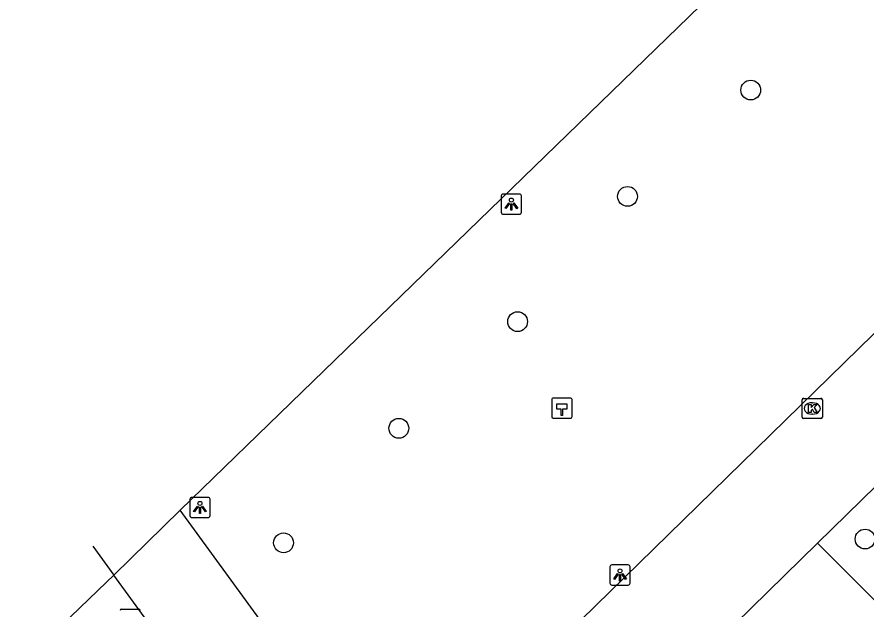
# Model space of a CAD drawing. Extents: x 156414 to 157775, y 382335 to 383765.
# Drawn here: x 156533.94 to 156575.91, y 383444.74 to 383473.99 of the extents above; entities that cross this region are included whole.
import ezdxf

# ---------------------------------------------------------------- set-up
doc = ezdxf.new("R2010")
doc.units = 0
for name, color, linetype in [('IMGEO_Boom', 7, 'Continuous'), ('IMGEO_Fietspad_gesloten', 7, 'Continuous'), ('IMGEO_Hectometerpaal', 7, 'Continuous'), ('IMGEO_Kolk', 7, 'Continuous'), ('IMGEO_Lichtpunt', 7, 'Continuous'), ('IMGEO_Parkeervlak_open', 7, 'Continuous'), ('IMGEO_Rijbaan_lokaal_gesloten', 7, 'Continuous'), ('IMGEO_Rijbaan_lokaal_open', 7, 'Continuous'), ('IMGEO_Voetpad_gesloten', 7, 'Continuous')]:
    doc.layers.add(name, color=color, linetype=linetype)

msp = doc.modelspace()

# ---------------------------------------------------------------- linework, layer by layer
at = {"layer": 'IMGEO_Boom'}
for centre in [(156570.213, 383470.383), (156564.123, 383465.13), (156558.688, 383458.94), (156552.816, 383453.668), (156575.868, 383448.195), (156547.116, 383448.011)]:
    msp.add_circle(centre, 0.489, dxfattribs=at)
at = {"layer": 'IMGEO_Fietspad_gesloten'}
for points in [[(156542.01, 383449.623), (156598.349, 383504.256)], [(156538.718, 383446.41), (156542.01, 383449.623)]]:
    msp.add_lwpolyline(points, dxfattribs=at)
at = {"layer": 'IMGEO_Hectometerpaal'}
for p, q in [((156560.381, 383455.079), (156560.381, 383454.238)), ((156560.381, 383455.079), (156560.381, 383454.238)), ((156561.297, 383455.163), (156560.456, 383455.163)), ((156561.297, 383455.163), (156560.456, 383455.163)), ((156561.381, 383454.247), (156561.381, 383455.088)), ((156561.381, 383454.247), (156561.381, 383455.088)), ((156560.465, 383454.163), (156561.306, 383454.163)), ((156560.465, 383454.163), (156561.306, 383454.163))]:
    msp.add_line(p, q, dxfattribs=at)
msp.add_lwpolyline([(156560.906, 383454.307), (156560.846, 383454.307), (156560.846, 383454.612), (156560.626, 383454.612), (156560.626, 383454.881), (156561.126, 383454.881), (156561.126, 383454.612), (156560.906, 383454.612), (156560.906, 383454.307)], dxfattribs=at)
for centre, start, end in [((156560.459, 383455.085), 92.4484, 184.2845), ((156560.459, 383455.085), 92.4484, 184.2845), ((156561.303, 383455.085), 2.4484, 94.2845), ((156561.303, 383455.085), 2.4484, 94.2845), ((156560.459, 383454.241), 182.4484, 274.2845), ((156560.459, 383454.241), 182.4484, 274.2845), ((156561.303, 383454.241), 272.4484, 4.2845), ((156561.303, 383454.241), 272.4484, 4.2845)]:
    msp.add_arc(centre, 0.0779, start, end, dxfattribs=at)
at = {"layer": 'IMGEO_Kolk'}
for p, q in [((156572.756, 383454.224), (156572.756, 383455.076)), ((156572.831, 383455.15), (156573.683, 383455.15)), ((156573.244, 383454.93), (156573.269, 383454.93)), ((156573.757, 383455.076), (156573.757, 383454.224)), ((156573.683, 383454.15), (156572.831, 383454.15)), ((156573.267, 383454.37), (156573.242, 383454.37)), ((156539.108, 383444.739), (156539.96, 383444.739))]:
    msp.add_line(p, q, dxfattribs=at)
for points in [[(156572.756, 383454.224), (156572.756, 383455.076)], [(156572.831, 383455.15), (156573.683, 383455.15)], [(156573.757, 383455.076), (156573.757, 383454.224)], [(156573.077, 383454.85), (156573.2, 383454.85), (156573.2, 383454.699), (156573.33, 383454.85), (156573.494, 383454.85), (156573.348, 383454.699), (156573.501, 383454.45), (156573.349, 383454.45), (156573.264, 383454.614), (156573.2, 383454.547), (156573.2, 383454.45), (156573.077, 383454.45), (156573.077, 383454.85)], [(156573.683, 383454.15), (156572.831, 383454.15)], [(156539.108, 383444.739), (156539.96, 383444.739)]]:
    msp.add_lwpolyline(points, dxfattribs=at)
for centre, start, end in [((156572.833, 383455.074), 91.552, 178.448), ((156572.833, 383455.074), 91.552, 178.448), ((156573.681, 383455.074), 1.552, 88.448), ((156573.681, 383455.074), 1.552, 88.448), ((156572.833, 383454.226), 181.552, 268.448), ((156572.833, 383454.226), 181.552, 268.448), ((156573.681, 383454.226), 271.552, 358.448), ((156573.681, 383454.226), 271.552, 358.448), ((156539.11, 383444.663), 91.552, 178.448), ((156539.11, 383444.663), 91.552, 178.448), ((156539.958, 383444.663), 1.552, 88.448), ((156539.958, 383444.663), 1.552, 88.448)]:
    msp.add_arc(centre, 0.0765, start, end, dxfattribs=at)
for centre, major_axis, ratio, start_param, end_param in [((156573.243, 383454.65), (-0.387, 0.002), 0.722429, 4.712389, 7.853982), ((156573.268, 383454.65), (-0.39, 0.002), 0.717154, 1.570796, 4.712389)]:
    msp.add_ellipse(centre, major_axis=major_axis, ratio=ratio, start_param=start_param, end_param=end_param, dxfattribs=at)
at = {"layer": 'IMGEO_Lichtpunt'}
for p, q in [((156557.883, 383465.149), (156557.883, 383464.342)), ((156557.883, 383465.149), (156557.883, 383464.342)), ((156558.785, 383465.244), (156557.977, 383465.244)), ((156558.785, 383465.244), (156557.977, 383465.244)), ((156558.879, 383464.342), (156558.879, 383465.149)), ((156558.879, 383464.342), (156558.879, 383465.149)), ((156557.977, 383464.248), (156558.785, 383464.248)), ((156557.977, 383464.248), (156558.785, 383464.248)), ((156543.387, 383450.257), (156542.579, 383450.257)), ((156543.387, 383450.257), (156542.579, 383450.257)), ((156542.485, 383450.162), (156542.485, 383449.355)), ((156542.485, 383450.162), (156542.485, 383449.355)), ((156543.481, 383449.355), (156543.481, 383450.162)), ((156543.481, 383449.355), (156543.481, 383450.162)), ((156542.579, 383449.261), (156543.387, 383449.261)), ((156542.579, 383449.261), (156543.387, 383449.261)), ((156564.157, 383446.921), (156563.349, 383446.921)), ((156564.157, 383446.921), (156563.349, 383446.921)), ((156563.255, 383446.826), (156563.255, 383446.019)), ((156563.255, 383446.826), (156563.255, 383446.019)), ((156564.251, 383446.019), (156564.251, 383446.826)), ((156564.251, 383446.019), (156564.251, 383446.826)), ((156563.349, 383445.925), (156564.157, 383445.925)), ((156563.349, 383445.925), (156564.157, 383445.925))]:
    msp.add_line(p, q, dxfattribs=at)
for points in [[(156558.257, 383464.813), (156558.296, 383464.785), (156558.108, 383464.523), (156558.07, 383464.55), (156558.257, 383464.813)], [(156558.359, 383464.765), (156558.406, 383464.765), (156558.406, 383464.443), (156558.359, 383464.443), (156558.359, 383464.765)], [(156558.469, 383464.785), (156558.507, 383464.812), (156558.694, 383464.55), (156558.655, 383464.522), (156558.469, 383464.785)], [(156542.859, 383449.826), (156542.898, 383449.798), (156542.71, 383449.536), (156542.672, 383449.563), (156542.859, 383449.826)], [(156543.071, 383449.798), (156543.109, 383449.825), (156543.296, 383449.563), (156543.257, 383449.535), (156543.071, 383449.798)], [(156542.961, 383449.778), (156543.008, 383449.778), (156543.008, 383449.456), (156542.961, 383449.456), (156542.961, 383449.778)], [(156563.629, 383446.49), (156563.668, 383446.462), (156563.48, 383446.2), (156563.442, 383446.227), (156563.629, 383446.49)], [(156563.841, 383446.462), (156563.879, 383446.489), (156564.066, 383446.227), (156564.027, 383446.199), (156563.841, 383446.462)], [(156563.731, 383446.442), (156563.778, 383446.442), (156563.778, 383446.12), (156563.731, 383446.12), (156563.731, 383446.442)]]:
    msp.add_lwpolyline(points, dxfattribs=at)
for centre in [(156558.382, 383464.947), (156542.984, 383449.96), (156563.754, 383446.624)]:
    msp.add_circle(centre, 0.0994, dxfattribs=at)
for centre, start, end in [((156557.977, 383465.149), 90, 180), ((156557.977, 383465.149), 90, 180), ((156558.785, 383465.149), 0, 90), ((156558.785, 383465.149), 0, 90), ((156557.977, 383464.342), 180, 270), ((156557.977, 383464.342), 180, 270), ((156558.785, 383464.342), 270, 0), ((156558.785, 383464.342), 270, 360), ((156542.579, 383450.162), 90, 180), ((156542.579, 383450.162), 90, 180), ((156543.387, 383450.162), 0, 90), ((156543.387, 383450.162), 0, 90), ((156542.579, 383449.355), 180, 270), ((156542.579, 383449.355), 180, 270), ((156543.387, 383449.355), 270, 0), ((156543.387, 383449.355), 270, 360), ((156563.349, 383446.826), 90, 180), ((156563.349, 383446.826), 90, 180), ((156564.157, 383446.826), 0, 90), ((156564.157, 383446.826), 0, 90), ((156563.349, 383446.019), 180, 270), ((156563.349, 383446.019), 180, 270), ((156564.157, 383446.019), 270, 0), ((156564.157, 383446.019), 270, 360)]:
    msp.add_arc(centre, 0.0946, start, end, dxfattribs=at)
at = {"layer": 'IMGEO_Parkeervlak_open'}
msp.add_lwpolyline([(156573.51, 383447.987), (156577.144, 383444.373)], dxfattribs=at)
at = {"layer": 'IMGEO_Rijbaan_lokaal_gesloten'}
for points in [[(156624.994, 383505.919), (156618.942, 383499.999), (156555.302, 383437.826), (156552.562, 383435.148)], [(156573.51, 383447.987), (156580.769, 383455.069)], [(156537.683, 383447.847), (156538.718, 383446.41)], [(156565.337, 383439.991), (156573.51, 383447.987)], [(156533.937, 383441.8), (156538.367, 383446.068), (156538.718, 383446.41)]]:
    msp.add_lwpolyline(points, dxfattribs=at)
at = {"layer": 'IMGEO_Rijbaan_lokaal_open'}
msp.add_lwpolyline([(156549.288, 383431.916), (156538.718, 383446.41)], dxfattribs=at)
at = {"layer": 'IMGEO_Voetpad_gesloten'}
msp.add_lwpolyline([(156552.562, 383435.148), (156551.961, 383435.966), (156542.01, 383449.623)], dxfattribs=at)

doc.saveas('drawing.dxf')
